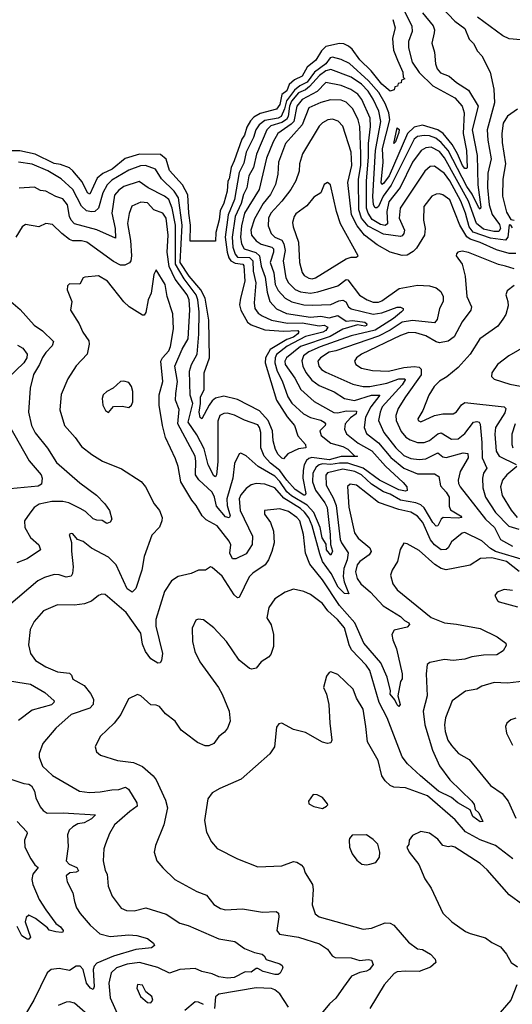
# Model space of a CAD drawing. Extents: x 1246230 to 1426786, y 660032 to 763141.
# Tile 528 of 566: x 1339761 to 1342664, y 751350 to 757144. Entities that reach past the tile are written whole.
import ezdxf

# ---------------------------------------------------------------- set-up
doc = ezdxf.new("R2010")
doc.units = 0

msp = doc.modelspace()

# ---------------------------------------------------------------- linework, layer by layer
at = {"layer": '0CON10XD'}
for points in [[(1342027.6, 757197.6), (1342072.4, 757105), (1342073.2, 757075), (1342052.9, 757015), (1342051.5, 756978.5), (1342074.6, 756894.6), (1342115, 756832.9), (1342195, 756755.3), (1342325, 756684.7), (1342368, 756635), (1342379.9, 756595), (1342373.5, 756475), (1342393.7, 756375), (1342397, 756275), (1342395, 756267.5), (1342385, 756268.7), (1342370.4, 756285), (1342340.3, 756355), (1342309, 756409), (1342256.2, 756475), (1342224.7, 756495), (1342135, 756522.6), (1342085, 756511.1), (1342046.2, 756475), (1341938.1, 756225), (1341905, 756180.3), (1341895, 756174.3), (1341891, 756185), (1341902.8, 756305), (1341899.4, 756385), (1341942.1, 756555), (1341935.6, 756595), (1341915, 756650.8), (1341877.2, 756715), (1341817, 756785), (1341705, 756885.6), (1341655, 756910.4), (1341605, 756924), (1341591.1, 756918.9), (1341565.3, 756884.7), (1341497.7, 756835), (1341454.7, 756775.3), (1341411.8, 756755), (1341381.2, 756728.8), (1341333.1, 756666.9), (1341321.5, 756618.5), (1341302.8, 756575), (1341285, 756564.6), (1341205, 756550.2), (1341173.2, 756525), (1341153.3, 756495), (1341139.9, 756450.1), (1341096, 756365), (1341081.2, 756298.8), (1341054.9, 756245), (1341027.2, 756085), (1340990.7, 755995), (1340972.9, 755865), (1340984.4, 755775), (1340993, 755743), (1341004.9, 755724.9), (1341031.5, 755711.5), (1341075.5, 755705.5), (1341082.7, 755695), (1341088.9, 755605), (1341061.5, 755505), (1341056.8, 755465), (1341065.2, 755435), (1341103.2, 755363.2), (1341125, 755348.3), (1341205, 755318.8), (1341315, 755310.4), (1341400, 755315), (1341406.8, 755305), (1341400.7, 755295), (1341375.1, 755274.9), (1341335, 755262.1), (1341236.8, 755203.2), (1341209.7, 755155), (1341207.6, 755125), (1341274.1, 754905), (1341337, 754807), (1341380.3, 754755), (1341400, 754695), (1341446.2, 754645), (1341447.8, 754625), (1341405, 754617.9), (1341341.4, 754588.6), (1341315, 754560), (1341305, 754564.4), (1341285, 754584.5), (1341269.3, 754615), (1341255, 754666.2), (1341250.2, 754725), (1341225.8, 754785), (1341175, 754841.5), (1341045, 754909.2), (1340965, 754928.7), (1340915, 754916.5), (1340895, 754900.4), (1340878.3, 754875), (1340835, 754796), (1340825, 754803.3), (1340819.2, 754835), (1340827.7, 754885), (1340826.1, 754925), (1340848.4, 754965), (1340847.5, 755065), (1340880, 755155), (1340875.7, 755375), (1340855.2, 755505), (1340828.7, 755555), (1340759.4, 755635), (1340706.9, 755715), (1340718.8, 755935), (1340697.6, 756095), (1340672.2, 756135), (1340596.6, 756206.6), (1340562.5, 756265), (1340502, 756285), (1340473.9, 756283.9), (1340405, 756257.4), (1340305, 756198.6), (1340277, 756173), (1340251.8, 756125), (1340225.8, 756034.2), (1340205, 756016), (1340185, 756012.5), (1340155, 756019.3), (1340126.2, 756046.2), (1340075, 756143.9), (1340005, 756208), (1339927.4, 756255), (1339835, 756294.4), (1339755, 756305.7)], [(1342134.7, 757185), (1342197.8, 757107.8), (1342205.3, 757085), (1342203.3, 757066.7), (1342189.6, 757005), (1342205, 756952.5), (1342210.4, 756885), (1342221.2, 756855), (1342241.7, 756831.7), (1342291.8, 756811.8), (1342334.5, 756775), (1342405, 756729.2), (1342462.1, 756635), (1342427, 756495), (1342457.2, 756345), (1342461.6, 756171.6), (1342478.5, 756041.5), (1342475, 756029.4), (1342465, 756041.5), (1342427.1, 756117.1), (1342395, 756161.6), (1342285.6, 756375), (1342245, 756422), (1342212.7, 756447.3), (1342175, 756460.8), (1342145, 756462.9), (1342105, 756457), (1342085, 756441.2), (1341950.5, 756169.5), (1341903.7, 756106.3), (1341875, 756044), (1341865, 756036.5), (1341855, 756037.6), (1341845.1, 756055.1), (1341842.9, 756102.9), (1341858.5, 756375), (1341889.7, 756545), (1341876.8, 756605), (1341845, 756676.9), (1341815, 756722.4), (1341775, 756763.8), (1341715, 756805.5), (1341595, 756850), (1341565, 756843.5), (1341526.9, 756815), (1341469.7, 756750.3), (1341445, 756731.6), (1341405, 756714.3), (1341362.8, 756665), (1341350.9, 756635), (1341344.1, 756575), (1341334.1, 756555.9), (1341305, 756538.1), (1341241.5, 756518.5), (1341216.7, 756495), (1341156.7, 756353.4), (1341139.4, 756275), (1341110.9, 756225), (1341099.1, 756155), (1341081, 756115), (1341067.3, 756062.7), (1341030.5, 755985), (1341012.6, 755865), (1341018.1, 755805), (1341030.2, 755765), (1341045, 755746.5), (1341115, 755745.3), (1341135, 755725.4), (1341137, 755665), (1341153.6, 755595), (1341142.9, 755477.1), (1341146.9, 755445), (1341166.9, 755416.9), (1341190.3, 755400.3), (1341245.9, 755375.9), (1341339, 755359), (1341425, 755359.1), (1341525, 755342.6), (1341555.8, 755345.8), (1341577.5, 755335), (1341565.6, 755315), (1341546.9, 755305), (1341445, 755279.2), (1341337, 755223), (1341275, 755173), (1341266, 755155), (1341264.6, 755125), (1341278.2, 755075), (1341308.6, 755018.6), (1341340.8, 754925), (1341365, 754887.2), (1341433.8, 754823.8), (1341475, 754802.7), (1341535, 754788), (1341556.2, 754775), (1341563.8, 754765), (1341562.1, 754755), (1341529.1, 754725), (1341536.8, 754696.8), (1341595, 754652.1), (1341665, 754632.5), (1341695, 754617), (1341735, 754576.9), (1341752.5, 754575), (1341747.5, 754572.5), (1341655, 754573.3), (1341585, 754553.1), (1341482.9, 754567), (1341465, 754562.2), (1341450.8, 754549.2), (1341436.7, 754525), (1341431.1, 754491.1), (1341430.5, 754445), (1341446.7, 754355), (1341443.7, 754346.3), (1341435, 754345.3), (1341385, 754380), (1341335, 754433.2), (1341295, 754491.3), (1341239.4, 754535), (1341202.2, 754575), (1341182.4, 754625), (1341182.1, 754715), (1341175, 754744.4), (1341165, 754758.9), (1341085, 754786.3), (1341026.7, 754816.7), (1340985, 754827.5), (1340965, 754826.3), (1340940, 754815), (1340929, 754781), (1340928.4, 754541.6), (1340920.7, 754465), (1340915, 754453.6), (1340905, 754460), (1340871.3, 754525), (1340847.7, 754617.7), (1340805, 754700), (1340754.3, 754775), (1340782.2, 754885), (1340766.5, 754935), (1340761.9, 755075), (1340773.3, 755115), (1340806.7, 755175), (1340817.4, 755292.6), (1340818.1, 755425), (1340810.5, 755495), (1340801.2, 755525), (1340729.6, 755619.7), (1340680.2, 755705), (1340679.1, 755935), (1340660.3, 756035), (1340639.5, 756085), (1340615, 756104.8), (1340518.2, 756155), (1340465, 756191.2), (1340375, 756161.6), (1340345, 756140.9), (1340319.6, 756110.4), (1340304.8, 756005.2), (1340324.8, 755915), (1340325, 755858.8), (1340215, 755908.2), (1340085, 755942.8), (1340065, 755964), (1340055.6, 755985), (1340043.5, 756055), (1340015, 756090.5), (1339974, 756104), (1339915, 756135.3), (1339885, 756138.5), (1339848, 756158), (1339757.6, 756152.4)], [(1342246.8, 757216.8), (1342325, 757136), (1342385, 757092.5), (1342408.8, 757028.8), (1342435, 757004), (1342459, 756959), (1342485, 756931.5), (1342533.5, 756835), (1342555.5, 756735), (1342559.2, 756655), (1342515.2, 756495), (1342518.7, 756435), (1342539.6, 756325), (1342519, 756241), (1342517, 756157), (1342527.4, 756055), (1342545, 755998.4), (1342588.7, 755938.7), (1342593.9, 755915), (1342585, 755898), (1342555, 755897.2), (1342495, 755911.7), (1342453.7, 755943.7), (1342405.9, 756075), (1342265, 756331.2), (1342235, 756367.9), (1342185, 756393.6), (1342155, 756390), (1342127.6, 756375), (1342074.8, 756305), (1342003.4, 756156.6), (1341937, 756073), (1341925.1, 756015), (1341928.1, 755941.9), (1341915, 755933.2), (1341887.7, 755937.7), (1341837.9, 755968), (1341813.9, 756005), (1341804, 756035), (1341804, 756195), (1341816.4, 756335), (1341815.8, 756415), (1341829.1, 756515), (1341826.6, 756565), (1341776.4, 756675), (1341752.8, 756705), (1341712.9, 756732.8), (1341655, 756757), (1341565, 756773.4), (1341515, 756722.1), (1341425, 756674.5), (1341394.9, 756635.1), (1341375.8, 756544.2), (1341361.6, 756528.4), (1341281.9, 756475), (1341254.4, 756425.6), (1341215, 756328.5), (1341172.5, 756145), (1341086, 756005), (1341068.3, 755931.7), (1341061.9, 755865), (1341067.7, 755825), (1341084.7, 755795), (1341153.1, 755773.1), (1341174.3, 755755), (1341184.1, 755694.1), (1341207.9, 755627.9), (1341219.6, 755539.6), (1341235.5, 755485.5), (1341275, 755442.6), (1341332.5, 755415), (1341475, 755393.5), (1341535, 755399.3), (1341585, 755389.3), (1341635, 755402.2), (1341685, 755369.7), (1341723, 755373), (1341795, 755364.2), (1341807.3, 755355), (1341803.8, 755345), (1341795, 755341.2), (1341751.2, 755348.8), (1341665, 755322.6), (1341590.7, 755279.3), (1341415, 755221), (1341333.3, 755155), (1341323.3, 755135), (1341324.8, 755115), (1341382.8, 755035), (1341417, 754967), (1341497.1, 754897.1), (1341612, 754832), (1341635, 754831.2), (1341685, 754842.4), (1341745, 754840), (1341743.2, 754825), (1341709.6, 754800.4), (1341678.8, 754765), (1341676, 754735), (1341687.7, 754707.7), (1341755, 754652), (1341836.2, 754606.2), (1341916.4, 754516.4), (1342020.8, 754420.8), (1342041.5, 754395), (1342045, 754373.3), (1342035, 754368.5), (1341995, 754377.5), (1341881.4, 754435), (1341785.7, 754505.7), (1341695, 754534.6), (1341645, 754534.6), (1341595, 754525.7), (1341545, 754529.4), (1341525.5, 754524.5), (1341508.4, 754511.6), (1341487.9, 754475), (1341487.4, 754425), (1341504.2, 754375), (1341560, 754300), (1341572.4, 754272.4), (1341591.4, 754115), (1341592.2, 754055), (1341603.8, 754016.2), (1341595, 753992), (1341568.5, 754025), (1341567, 754057), (1341544.1, 754095), (1341530.8, 754155), (1341494.3, 754244.3), (1341455, 754286.9), (1341362, 754342), (1341335.4, 754365), (1341295, 754425.5), (1341265, 754457.3), (1341167.2, 754515), (1341095, 754578), (1341065, 754594), (1341055, 754588.8), (1341027, 754533), (1341016.7, 754445), (1340982.5, 754325), (1340982.9, 754285), (1341001.6, 754225), (1340995, 754213.4), (1340975, 754219.3), (1340921, 754281), (1340909.4, 754335), (1340895, 754362.9), (1340817, 754437), (1340796.3, 754465), (1340799.5, 754545), (1340794.5, 754575), (1340693, 754765), (1340700.7, 754850.7), (1340679.2, 754905), (1340681.1, 754945)], [(1341959.5, 757145), (1341973.8, 757095), (1341958.9, 757035), (1341959.4, 757005), (1341964, 756964), (1341987.1, 756905), (1342018, 756835), (1342020, 756805), (1342030, 756795), (1342011.7, 756788.3), (1342008.3, 756771.7), (1341991.7, 756768.3), (1341988.3, 756751.7), (1341971.7, 756748.3), (1341968.3, 756731.7), (1341945, 756723.3), (1341895, 756764.5), (1341832.1, 756842.1), (1341765, 756908), (1341720.9, 756970.9), (1341698.9, 756988.9), (1341671.4, 757001.4), (1341645, 757004.4), (1341564.3, 756985.7), (1341539.4, 756960.6), (1341505.8, 756905), (1341455.9, 756864.1), (1341425, 756812.5), (1341380, 756790), (1341348.2, 756761.8), (1341335, 756724.5), (1341306.7, 756703.3), (1341295, 756644.3), (1341275, 756617.5), (1341177.6, 756592.4), (1341140.6, 756569.4), (1341120.9, 756549.1), (1341099.5, 756510.5), (1341086.9, 756465), (1341069.4, 756440.6), (1341025.9, 756314.1), (1341006.7, 756273.3), (1340995, 756206.7), (1340987.3, 756192.7), (1340982.9, 756135), (1340964.2, 756065), (1340941.9, 756018.1), (1340936.6, 755966.6), (1340917.5, 755892.5), (1340915, 755840), (1340765, 755840), (1340768.8, 755935), (1340757.1, 756005), (1340752.5, 756112.5), (1340721.1, 756171.1), (1340645, 756256.2), (1340623.9, 756323.9), (1340590.3, 756350.3), (1340467.5, 756352.5), (1340382.1, 756327.9), (1340305.6, 756265), (1340251.5, 756238.5), (1340218.7, 756211.3), (1340175, 756118), (1340160.6, 756125), (1340128.8, 756188.8), (1340074.2, 756254.2), (1340055, 756271.9), (1340002.7, 756292.7), (1339965, 756297.5), (1339852.6, 756352.6), (1339762.7, 756372.7), (1339615, 756371.4)], [(1342715, 757024.4), (1342645, 757030.5), (1342608.3, 757048.3), (1342459.6, 757159.6)], [(1342665, 755920), (1342655, 755934.3), (1342645, 755936.7), (1342638, 755865), (1342623.3, 755846.7), (1342535, 755858.9), (1342433.2, 755893.2), (1342409.2, 755925), (1342387.7, 756005), (1342361, 756075), (1342295.8, 756195.8), (1342265, 756238.1), (1342205, 756282.3), (1342179.3, 756280.7), (1342148.3, 756251.7), (1342002.7, 756035), (1341997.6, 755975), (1342029.6, 755905), (1342025.6, 755885), (1342015, 755872.4), (1342005, 755868.9), (1341905, 755880.9), (1341815, 755928.2), (1341776.2, 755975), (1341760.1, 756025), (1341757.9, 756205), (1341770.5, 756285), (1341771.7, 756355), (1341764.8, 756515), (1341756, 756555), (1341725, 756618.5), (1341685, 756657.6), (1341655, 756670.5), (1341591.7, 756671.7), (1341535, 756657.4), (1341464.9, 756625.1), (1341425.1, 756524.9), (1341326.7, 756415), (1341286.3, 756305), (1341281.8, 756235), (1341267.9, 756175), (1341238.4, 756115), (1341195, 756061.9), (1341145, 755972.9), (1341123.9, 755905), (1341126.3, 755875), (1341155, 755842), (1341183.5, 755823.5), (1341246.1, 755806.1), (1341257.7, 755795), (1341257.1, 755775), (1341237.1, 755715), (1341258.7, 755655), (1341266.2, 755585), (1341285, 755550.3), (1341325.9, 755505), (1341364.3, 755484.3), (1341435, 755465.2), (1341485.5, 755464.5), (1341595, 755468), (1341641.3, 755488.7), (1341665, 755492.9), (1341683.8, 755483.8), (1341698.4, 755455), (1341715, 755441.7), (1341845, 755410.9), (1341895, 755418.5), (1341985, 755452.4), (1342005, 755452.7), (1342020.8, 755445), (1342020.6, 755435), (1342011.5, 755425), (1341964.8, 755385), (1341855, 755316.8), (1341715, 755282.8), (1341531, 755219), (1341465, 755188.7), (1341434.4, 755165), (1341424.1, 755135.9), (1341429.8, 755105), (1341447.7, 755067.7), (1341482.7, 755022.7), (1341525, 754991.1), (1341615, 754953.5), (1341675, 754914.7), (1341733.7, 754903.7), (1341835, 754934.1), (1341883.3, 754935), (1341831.2, 754865), (1341799.5, 754805), (1341791.9, 754745), (1341805, 754708.7), (1341875, 754654.5), (1341947.6, 754567.6), (1342024.9, 754504.9), (1342105, 754471), (1342205, 754472.3), (1342230.8, 754455), (1342240.8, 754400.8), (1342275, 754363.2), (1342291.6, 754335), (1342290.9, 754280.9), (1342298.8, 754258.8), (1342359.2, 754225), (1342365.7, 754214.3), (1342345, 754209.6), (1342256.1, 754213.9), (1342244.6, 754205), (1342225, 754165.6), (1342215, 754162.5), (1342195, 754184.7), (1342145, 754271.7), (1342125, 754289.7), (1342095, 754301.1), (1342005, 754317), (1341945, 754351.9), (1341905, 754365.7), (1341835, 754409.7), (1341774.4, 754465), (1341735.3, 754485), (1341665, 754498.9), (1341575, 754477.9), (1341566, 754464), (1341567.4, 754405), (1341609.3, 754329.3), (1341626.5, 754285), (1341649, 754085), (1341656.5, 754065), (1341697.3, 754007.3), (1341690.6, 753965), (1341672.1, 753915), (1341667.6, 753867.6), (1341672.3, 753835), (1341700.8, 753765), (1341675, 753766.7), (1341637.5, 753805), (1341595.7, 753885), (1341546.3, 753956.3), (1341528.9, 754001.1), (1341485, 754165.3), (1341465, 754211.7), (1341440.1, 754245), (1341415, 754267.5), (1341318.6, 754328.6), (1341265, 754388.1), (1341205, 754411.4), (1341154.7, 754415.3), (1341125, 754406.2), (1341096.4, 754385), (1341065, 754348.8), (1341055.2, 754325), (1341060.2, 754255), (1341133.4, 754105), (1341132, 754055), (1341095, 754001.5), (1341035, 753971.5), (1341015, 753971.9), (1340999.6, 754005), (1341004.5, 754054.5), (1340995.5, 754075), (1340925, 754164.7), (1340860.3, 754200.3), (1340835.6, 754225), (1340801.8, 754285), (1340775, 754315.5), (1340745.3, 754365), (1340710.2, 754425), (1340694.6, 754514.6), (1340679.3, 754559.3), (1340620.9, 754685), (1340601.9, 754755), (1340584.2, 754875), (1340584.2, 754935.8), (1340604.1, 755015), (1340593.4, 755135), (1340602.4, 755155), (1340640, 755195), (1340650.1, 755219.9), (1340667.5, 755325), (1340663.8, 755413.8), (1340630.5, 755515), (1340617.8, 755585), (1340565, 755672.5), (1340552.5, 755645), (1340536, 755534), (1340519.1, 755495), (1340505, 755420), (1340495.8, 755404.2), (1340485, 755406), (1340406.4, 755455), (1340375, 755484.5), (1340278.6, 755605), (1340225, 755635.7), (1340145, 755629.2), (1340135.9, 755624.1), (1340115, 755586.7), (1340055, 755590), (1340042.7, 755577.3), (1340041.4, 755555), (1340068.8, 755485), (1340061.2, 755435), (1340111.4, 755355), (1340133.3, 755305), (1340168.1, 755255), (1340171.1, 755235), (1340160, 755175), (1340094, 755106), (1340045, 755031.4), (1340005, 754938.8), (1339998.9, 754848.9), (1340026, 754755), (1340088.6, 754685), (1340125, 754631.4), (1340187.1, 754585), (1340250, 754545), (1340360.9, 754500.9), (1340476.3, 754426.4), (1340502.9, 754395), (1340553.5, 754295), (1340585.7, 754255.7), (1340600, 754215), (1340599.6, 754195), (1340585, 754158), (1340539.8, 754110.2), (1340494.6, 753985), (1340480.5, 753905), (1340445, 753796.7), (1340425, 753775.8), (1340395, 753795.6), (1340330.6, 753935), (1340285, 753981.5), (1340185, 754034.4), (1340135, 754074.2), (1340102.5, 754085), (1340075, 754117.5), (1340065, 754120), (1340052.5, 754115), (1340067.7, 754067.7), (1340066.9, 754016.9), (1340076.2, 753925), (1340073.3, 753885), (1340065, 753870), (1340036, 753864), (1339995, 753877.2), (1339965, 753879.4), (1339908.5, 753861.5), (1339868.8, 753841.2), (1339696.5, 753695)], [(1342695, 756616.9), (1342635, 756576.2), (1342609.2, 756535), (1342601.8, 756475), (1342605, 756422), (1342624, 756295), (1342608, 756205), (1342605.3, 756105), (1342630.5, 756010.5), (1342655, 755968.6), (1342675, 755964.1)], [(1342685, 755768.4), (1342645, 755768.1), (1342569.9, 755789.9), (1342475, 755832.5), (1342415, 755851.4), (1342395.4, 755865.4), (1342354.1, 755935), (1342295, 756084.5), (1342255, 756113.5), (1342235, 756120), (1342215, 756117.7), (1342190.5, 756105), (1342143.5, 756045), (1342140.9, 755965), (1342150.8, 755915), (1342145.5, 755875.5), (1342099.7, 755800.3), (1342080.5, 755779.5), (1342045, 755757.3), (1342015, 755756.2), (1341945, 755776.5), (1341868.2, 755818.2), (1341793.6, 755875), (1341750.3, 755930.3), (1341716.7, 755995), (1341695.2, 756185), (1341719, 756285), (1341714.8, 756365), (1341665, 756517.5), (1341636.9, 756546.9), (1341605, 756558.9), (1341576.2, 756555), (1341545, 756537.5), (1341525, 756517.1), (1341427.7, 756355), (1341410.7, 756295), (1341407.3, 756252.7), (1341388.2, 756195), (1341359.1, 756145), (1341305.3, 756075), (1341242, 756005), (1341227.8, 755975), (1341225, 755930), (1341242.8, 755885), (1341264.6, 755865), (1341305, 755847), (1341318.6, 755825), (1341324.8, 755785), (1341314.7, 755725), (1341329.8, 755625), (1341344.7, 755595), (1341385, 755556.2), (1341415, 755543.1), (1341475, 755534.5), (1341518.5, 755541.5), (1341635, 755578.3), (1341685, 755615.3), (1341695, 755612.2), (1341763.7, 755523.7), (1341808.5, 755495), (1341845, 755481.6), (1341875, 755481.6), (1341895, 755488.7), (1341997.6, 755562.4), (1342105, 755582.1), (1342175, 755577.1), (1342215, 755566.4), (1342241.8, 755545), (1342256.9, 755515), (1342256.4, 755485), (1342234.6, 755445), (1342220.4, 755379.6), (1342205, 755360), (1342075, 755372.9), (1342015.4, 755364.6), (1341945, 755317.4), (1341875, 755280.7), (1341623.8, 755196.2), (1341585, 755188.1), (1341533.3, 755155), (1341517.5, 755135), (1341523.5, 755105), (1341540, 755085), (1341565, 755068.9), (1341725, 754999.2), (1341785, 754986.2), (1341825, 754985.2), (1341925, 755005.1), (1341995, 755030.5), (1342030.9, 755030.9), (1342033.3, 755025), (1342014.1, 754995), (1341896.9, 754865), (1341884.4, 754835), (1341876.2, 754785), (1341906.2, 754715), (1341977, 754625), (1342025, 754580), (1342065, 754562.3), (1342115, 754555.7), (1342155, 754559.7), (1342225, 754594.1), (1342255, 754572.1), (1342275, 754567.4), (1342375, 754594.2), (1342400.9, 754590.9), (1342404.7, 754565), (1342357.5, 754485), (1342345.4, 754435), (1342346.9, 754415), (1342357.5, 754395), (1342505.2, 754205), (1342558, 754155), (1342594.5, 754084.5), (1342665, 754045.2)], [(1341965, 756414.4), (1341985, 756507.5), (1341996.7, 756496.7), (1341995, 756480), (1341976.2, 756425), (1341965, 756414.4)], [(1341485, 755619.1), (1341505, 755624.7), (1341685, 755736.7), (1341715, 755745.7), (1341743.8, 755746.2), (1341756.1, 755753.9), (1341652, 755942), (1341627.2, 756015), (1341592.5, 756172.5), (1341575, 756186.7), (1341555, 756173.8), (1341535, 756124.2), (1341495, 756098.6), (1341452.4, 756047.6), (1341389.3, 756000.7), (1341378.5, 755985), (1341368.9, 755951.1), (1341372.5, 755925), (1341403.8, 755833.8), (1341409.7, 755715), (1341425, 755655.8), (1341438, 755638), (1341465, 755623.2), (1341485, 755619.1)], [(1340681.1, 754945), (1340691.7, 755015), (1340674.8, 755105.2), (1340718.6, 755205), (1340753.7, 755265), (1340763.8, 755436.1), (1340759, 755495), (1340748.7, 755525), (1340677.7, 755617.7), (1340642.2, 755692.2), (1340631, 755775), (1340635.9, 755875), (1340624.5, 755975), (1340605, 756004.8), (1340551.8, 756025), (1340515, 756065.8), (1340475, 756069.2), (1340423.1, 756046.9), (1340406.2, 756003.8), (1340395.8, 755945), (1340414.8, 755845), (1340420.9, 755755), (1340416.6, 755725), (1340407.6, 755712.4), (1340380.8, 755699.1), (1340355, 755698.8), (1340315, 755721.1), (1340156.7, 755835), (1340125, 755843.5), (1340075, 755842.5), (1340055, 755850.6), (1340009.6, 755885), (1339955, 755938.5), (1339915, 755944.4), (1339875, 755924.3), (1339795, 755938.9), (1339775.7, 755925), (1339737.8, 755865)], [(1342675, 755678.3), (1342622.8, 755692.8), (1342582.7, 755702.7), (1342405, 755774.6), (1342368.1, 755781.9), (1342342.5, 755775), (1342334.1, 755765.9), (1342334, 755755), (1342368.6, 755705), (1342385.6, 755635), (1342396.1, 755515), (1342423.8, 755455), (1342418.8, 755435), (1342368.7, 755365), (1342321.7, 755278.3), (1342285, 755251.3), (1342235, 755242.5), (1342215, 755247.8), (1342153.8, 755283.9), (1342095, 755302), (1342055, 755302.3), (1342005, 755286.3), (1341775.7, 755175), (1341745.4, 755154.6), (1341733.1, 755135), (1341742.5, 755115), (1341775, 755093.8), (1341839.7, 755080.3), (1341935, 755074.8), (1342025, 755098.1), (1342085, 755103.4), (1342115, 755098.9), (1342127.6, 755087.6), (1342126.1, 755053.9), (1342033.7, 754925), (1341991.8, 754855), (1341978.2, 754815), (1341978.8, 754785), (1342009.8, 754719.8), (1342036.9, 754686.9), (1342061.3, 754671.3), (1342105, 754655.7), (1342145, 754655.3), (1342175, 754667.5), (1342225, 754706.9), (1342245, 754713.1), (1342305, 754675.3), (1342345, 754677.6), (1342385, 754708.1), (1342435, 754775.4), (1342455, 754779.3), (1342468.6, 754775), (1342474.6, 754764.6), (1342484.8, 754655), (1342485.7, 754565), (1342513.5, 754505), (1342494.4, 754475), (1342487.7, 754445), (1342490.5, 754389.5), (1342506.3, 754335), (1342565, 754244.7), (1342643.3, 754163.3), (1342701.8, 754145)], [(1342675, 755578.9), (1342632.6, 755547.4), (1342625.8, 755525), (1342638.1, 755485), (1342639.2, 755459.2), (1342625, 755410), (1342608.9, 755381.1), (1342578.8, 755341.2), (1342472.2, 755265), (1342414.6, 755175), (1342345, 755098.1), (1342278.5, 755041.5), (1342234.1, 755015.9), (1342202.5, 754985), (1342171.1, 754935), (1342137.1, 754845), (1342107.1, 754795), (1342110, 754785), (1342125, 754777.1), (1342205.3, 754814.7), (1342255, 754823.9), (1342316.2, 754823.8), (1342334.6, 754835.4), (1342365, 754877.8), (1342385, 754891.5), (1342615, 754865.4), (1342625.4, 754855), (1342620.4, 754829.6), (1342564.4, 754745), (1342560.2, 754705), (1342569.2, 754605), (1342586.2, 754575), (1342686, 754526)], [(1339709.2, 755485), (1339765, 755439.2), (1339846.6, 755346.6), (1339895, 755312.2), (1339960.3, 755250.3), (1339953.1, 755225), (1339915, 755186.2), (1339895.6, 755155.6), (1339878.9, 755115), (1339843.1, 755056.9), (1339823.6, 754976.4), (1339813.6, 754835), (1339830.4, 754755), (1339853.6, 754713.6), (1339925, 754622.5), (1339978.3, 754538.3), (1340115, 754418.2), (1340213.5, 754345), (1340264, 754295), (1340290.8, 754255), (1340304, 754205), (1340295, 754186.7), (1340275, 754180), (1340247.2, 754197.2), (1340215, 754198.9), (1340195, 754207.5), (1340149, 754249), (1340118.3, 754268.3), (1340050.2, 754300.2), (1340015, 754308.1), (1339951.8, 754308.2), (1339877.1, 754292.9), (1339846.3, 754273.6), (1339820.8, 754239.2), (1339789.2, 754195), (1339790.8, 754155), (1339825, 754097.3), (1339875, 754054), (1339883.3, 754025), (1339805, 753971.5), (1339745, 753947.5)], [(1339749.2, 755229.1), (1339780.8, 755210.8), (1339806.5, 755176.5), (1339803.8, 755155), (1339786, 755125), (1339692.4, 755035)], [(1342745, 755225.6), (1342642.5, 755165), (1342577.1, 755115), (1342542.5, 755065), (1342540.8, 755045), (1342557.8, 755027.8), (1342648.3, 754998.3), (1342765, 754978.2)], [(1340285, 754832.5), (1340315, 754866.7), (1340365, 754870), (1340405, 754862.5), (1340420, 754875), (1340427.5, 754895), (1340427.5, 754955), (1340421.2, 754985), (1340405, 755008.8), (1340375, 755016.2), (1340355, 755013.8), (1340312.5, 754975), (1340275, 754956.7), (1340254.2, 754935.8), (1340246.7, 754915), (1340251.2, 754875), (1340267.5, 754845), (1340285, 754832.5)], [(1339698.5, 754755), (1339818, 754548), (1339887.9, 754465), (1339894.5, 754445), (1339889.2, 754410.8), (1339871.3, 754398.7), (1339705, 754383.5)], [(1342681.6, 754765), (1342661.6, 754705), (1342661.2, 754645), (1342666, 754625)], [(1342690.9, 754515), (1342632.1, 754465), (1342606.3, 754433.7), (1342594.2, 754395), (1342603.2, 754343.2), (1342657.2, 754257.2), (1342692.1, 754215)], [(1342735, 753963.5), (1342563.8, 754015), (1342535, 754031.8), (1342485, 754077.1), (1342384.7, 754125.3), (1342368.3, 754121.7), (1342305, 754071.8), (1342286, 754035), (1342275, 754025.4), (1342245, 754024.7), (1342205, 754054.3), (1342182.2, 754082.2), (1342136.3, 754185), (1342105, 754222.4), (1342065.6, 754245), (1341995, 754261.2), (1341875, 754302), (1341745, 754403.8), (1341708.8, 754411.2), (1341693.6, 754396.4), (1341701.4, 754275), (1341733.3, 754125), (1341755, 754093.1), (1341823.8, 754035), (1341831.5, 754015), (1341820, 753995), (1341765, 753954.6), (1341749.1, 753935), (1341740, 753895), (1341750, 753855), (1341771.3, 753825), (1341829.2, 753775), (1341903.9, 753693.9), (1342005, 753632.5), (1342028.6, 753608.6), (1342054.4, 753595), (1342057.8, 753585), (1342045, 753569.5), (1341968.3, 753551.7), (1341954.2, 753525.8), (1341959.6, 753495), (1341982.2, 753442.2), (1342015.6, 753295), (1342014.2, 753265.8), (1342005, 753250), (1341988.9, 753165), (1342003.3, 753115), (1341995, 753103.1), (1341985, 753111.9), (1341971.9, 753141.9), (1341945, 753174), (1341946, 753195), (1341926.7, 753275), (1341889.3, 753359.3), (1341790, 753475), (1341735.2, 753595), (1341645, 753697.2), (1341545, 753846.7), (1341470.2, 753940.2), (1341445.9, 754005), (1341434.2, 754115), (1341411.4, 754195), (1341395, 754215.3), (1341345, 754250), (1341295, 754265.4), (1341204.4, 754255.6), (1341204.2, 754235), (1341239.4, 754185), (1341256.9, 754135), (1341261.1, 754065), (1341247.5, 754015), (1341227.8, 753965), (1341206.9, 753935), (1341135, 753886.4), (1341114.3, 753865.7), (1341055, 753744), (1341045, 753742), (1341025, 753758.6), (1340955, 753869.2), (1340895, 753921.2), (1340885, 753923.3), (1340856.4, 753903.6), (1340815, 753904), (1340772.5, 753885), (1340695, 753867.8), (1340655, 753842.5), (1340615, 753778.8), (1340563.8, 753615), (1340564.1, 753574.1), (1340602.5, 753415), (1340597.5, 753372.5), (1340590, 753360), (1340575, 753356.7), (1340535, 753383.1), (1340502.9, 753425), (1340485, 753470), (1340474.4, 753534.4), (1340389.6, 753655), (1340265, 753760.8), (1340245, 753762.5), (1340225.5, 753754.5), (1340185, 753722.2), (1340142.6, 753707.4), (1340085, 753698.2), (1339985, 753701.1), (1339901.2, 753665), (1339846.7, 753603.3), (1339822.7, 753555), (1339813.3, 753465), (1339825.6, 753415), (1339853.8, 753373.8), (1339915.3, 753335.3), (1339985, 753305.4), (1340055, 753298), (1340066.9, 753286.9), (1340075, 753263.8), (1340141.1, 753225), (1340179.1, 753179.1), (1340195.4, 753145), (1340193.8, 753115), (1340175, 753093.3), (1340064.4, 753055), (1339975, 752974), (1339898.6, 752885), (1339875.7, 752825), (1339877.1, 752805), (1339895, 752752), (1339955, 752696), (1340113.3, 752605), (1340173, 752597), (1340235, 752599.2), (1340305, 752612.7), (1340345, 752613.5), (1340385, 752626.8), (1340402.2, 752615), (1340451.5, 752535), (1340453.1, 752515), (1340409.5, 752485), (1340320.5, 752405), (1340290, 752355), (1340266.7, 752295), (1340257.8, 752265), (1340253.3, 752195), (1340265, 752137.5), (1340276.2, 752115), (1340283.1, 752045), (1340305.4, 751985.4), (1340360, 751915), (1340391.3, 751901.3), (1340435, 751898.9), (1340505, 751916.7), (1340625, 751880.9), (1340705, 751827.7), (1340755, 751812.9), (1340935, 751734.7), (1341028.8, 751718.8), (1341085, 751677.7), (1341144.6, 751654.6), (1341190, 751645), (1341202.5, 751635), (1341213, 751613), (1341295, 751588), (1341307.7, 751577.7), (1341311.2, 751565), (1341296.8, 751533.2), (1341285, 751524.7), (1341265, 751524.4), (1341195, 751542.7), (1341165, 751560), (1341155, 751560), (1341125, 751538.1), (1341089.1, 751540.9), (1341025, 751508.4), (1340985, 751504.3), (1340935, 751511.4), (1340895, 751530), (1340835, 751543.1), (1340795, 751561.2), (1340705, 751555.4), (1340643.7, 751533.7), (1340575, 751566), (1340466.6, 751596.6), (1340394.4, 751585.6), (1340332.7, 751565), (1340300.6, 751535), (1340285.8, 751475), (1340295, 751387.5), (1340344.7, 751274.7)], [(1342705, 753897.3), (1342630.3, 753955), (1342543.3, 753976.7), (1342476.2, 753973.8), (1342415, 753933.6), (1342324.2, 753915.8), (1342275, 753905.9), (1342245, 753913.5), (1342207.7, 753937.7), (1342115, 754020), (1342045, 754059.2), (1342025, 754063.8), (1342003.6, 754026.4), (1341987.8, 753955), (1341956.9, 753905), (1341945.7, 753875), (1341960, 753825), (1341985, 753789.4), (1342185, 753626.2), (1342263.8, 753593.8), (1342335, 753587.3), (1342475, 753561.5), (1342575, 753512.2), (1342625.7, 753475), (1342628.3, 753461.7), (1342610.3, 753429.7), (1342573.4, 753406.6), (1342495, 753405.3), (1342425.3, 753394.7), (1342385, 753380), (1342316.2, 753373.8), (1342265, 753377.9), (1342178.1, 753361.9), (1342161.3, 753348.7), (1342155.4, 753294.6), (1342161.9, 753165), (1342138.9, 753075), (1342148.8, 752995), (1342193.8, 752845), (1342235, 752753.3), (1342295, 752670.5), (1342424.7, 752544.7), (1342439.1, 752525), (1342445.5, 752495.5), (1342467.4, 752477.4), (1342490.6, 752425), (1342475, 752423.8), (1342430.6, 752455), (1342414.7, 752494.7), (1342342.6, 752535), (1342305, 752566.3), (1342229.1, 752605), (1342123.3, 752693.3), (1342046.2, 752765), (1342015.2, 752805.2), (1341925.7, 753035), (1341878.6, 753125), (1341824.7, 753315), (1341803.3, 753345), (1341715.7, 753435), (1341701.9, 753465), (1341675, 753565.4), (1341634.3, 753614.3), (1341577.6, 753665), (1341545, 753709.2), (1341475, 753762.2), (1341435, 753779.2), (1341375, 753793.3), (1341325, 753774.2), (1341263.9, 753736.1), (1341229.2, 753685), (1341218.1, 753625), (1341243.1, 753583.1), (1341256.7, 753525), (1341257.1, 753495), (1341256, 753455), (1341241.7, 753408.3), (1341228.3, 753391.7), (1341184.1, 753365.9), (1341155, 753328.8), (1341128.3, 753321.7), (1341115, 753326.2), (1341055, 753374.2), (1340980.8, 753485), (1340905, 753565.6), (1340845, 753611.5), (1340812.9, 753617.1), (1340798.8, 753611.2), (1340777.7, 753562.3), (1340779.4, 753485), (1340792.5, 753425), (1340821.9, 753365), (1340932.9, 753215), (1340954.3, 753175), (1340995.6, 753075), (1341000.8, 753015), (1340985.8, 752975), (1340967.8, 752952.2), (1340934.6, 752925.4), (1340905.5, 752884.5), (1340875, 752871.2), (1340855, 752870), (1340809.7, 752889.7), (1340736.2, 752945), (1340713.3, 752963.3), (1340678.1, 753015), (1340620, 753060), (1340585, 753101.4), (1340565, 753110.6), (1340535, 753112.5), (1340475, 753166), (1340455, 753173.8), (1340402.7, 753147.3), (1340358, 753055), (1340318.8, 753005), (1340235.7, 752925), (1340205.8, 752865), (1340214.2, 752835), (1340236.7, 752815), (1340337.5, 752785), (1340432.8, 752772.8), (1340485, 752749.4), (1340547.5, 752695), (1340565, 752671.2), (1340621.1, 752551.1), (1340632.5, 752505), (1340611.1, 752405), (1340560.8, 752285), (1340554.2, 752245), (1340568.8, 752195), (1340605, 752153.8)], [(1342665, 753785.6), (1342615, 753790.8), (1342575, 753776), (1342561.2, 753755), (1342575.9, 753725.9), (1342587.3, 753717.3), (1342695, 753689.2)], [(1342666.3, 752206.4), (1342565, 752284.7), (1342475, 752317.3), (1342388.9, 752365), (1342326.4, 752435), (1342165, 752575.7), (1342035, 752624.6), (1341965, 752628.5), (1341945, 752636.7), (1341915.3, 752665.3), (1341895.4, 752695), (1341873.7, 752783.7), (1341810.8, 752895), (1341801.5, 752985), (1341785, 753086.2), (1341745, 753152), (1341727.1, 753205), (1341635, 753290), (1341595, 753306.2), (1341585, 753303.3), (1341568.3, 753281.7), (1341550.8, 753215), (1341570, 753175), (1341582, 753115), (1341588, 753005), (1341601.2, 752905), (1341595, 752887.5), (1341575, 752884), (1341545, 752892.9), (1341445, 752949.5), (1341375, 752966.7), (1341305, 753004.2), (1341288.8, 753001.2), (1341275, 752980), (1341261.9, 752865), (1341235.4, 752824.6), (1341065.4, 752674.6), (1340940.7, 752620.7), (1340895, 752593.8), (1340870.9, 752559.1), (1340850.9, 752430.9), (1340862.1, 752362.1), (1340892.5, 752305), (1340925, 752266.7), (1341045, 752205.8), (1341165, 752158.6), (1341305, 752164.3), (1341375, 752189.4), (1341395, 752186), (1341419.7, 752169.7), (1341434.4, 752154.4), (1341443.7, 752123.7), (1341487.1, 752055), (1341490.6, 752025), (1341484.4, 751935), (1341502.2, 751882.2), (1341525, 751864.4), (1341785, 751791.5), (1341835, 751798.1), (1341915, 751829.4), (1341945, 751827.5), (1341965.7, 751815), (1342051.9, 751715), (1342105, 751676.9), (1342135, 751672.5), (1342181.2, 751645), (1342210, 751615), (1342213.8, 751595), (1342181.3, 751568.7), (1342115, 751543.3), (1342035, 751544.5), (1341985, 751540.5), (1341968.3, 751531.7), (1341908.1, 751465), (1341825, 751325.8)], [(1339665, 753259.6), (1339825, 753234.6), (1339910, 753185), (1339964.4, 753135), (1339963.1, 753125), (1339948.2, 753111.8), (1339835, 753080.9), (1339755, 753020)], [(1342735, 753252.3), (1342635, 753240), (1342556.4, 753243.6), (1342485, 753221.5), (1342455, 753203.6), (1342388, 753192), (1342309.2, 753135), (1342270, 753035), (1342263.9, 752995), (1342268, 752955), (1342284.7, 752905), (1342305, 752873.3), (1342346.9, 752825), (1342410.4, 752790.4), (1342535, 752637.8), (1342605, 752589.4), (1342639.1, 752545), (1342684.4, 752445)], [(1342685, 753034.2), (1342655, 753023.8), (1342631.2, 753005), (1342624, 752985), (1342630, 752945), (1342664, 752875)], [(1339715, 752672.2), (1339785, 752648.6), (1339815, 752645.3), (1339830.4, 752635), (1339848, 752605), (1339857.5, 752565), (1339881.9, 752511.9), (1339899.6, 752489.6), (1339924, 752475), (1340017.1, 752477.1), (1340208.8, 752465), (1340185, 752441.1), (1340142.3, 752417.7), (1340105, 752411.2), (1340074.4, 752395), (1340052.9, 752375), (1340042.4, 752347.6), (1340047.9, 752277.9), (1340036.2, 752195), (1340052.6, 752175), (1340097.2, 752155), (1340108.1, 752135), (1340095, 752127.5), (1340056.6, 752123.4), (1340034.4, 752105), (1340041.4, 752071.4), (1340075, 752006.7), (1340084, 751954)], [(1341545, 752502.5), (1341570, 752515), (1341577, 752523), (1341575, 752530), (1341545, 752567.5), (1341515, 752582.5), (1341490, 752585), (1341462.5, 752545), (1341465, 752530), (1341493.6, 752513.6), (1341545, 752502.5)], [(1339746.1, 752426.1), (1339804.5, 752365), (1339806.5, 752355), (1339789.1, 752315), (1339791.2, 752275), (1339827.8, 752205), (1339851.3, 752171.3), (1339870.6, 752155), (1339838, 752115), (1339833.9, 752085), (1339839.6, 752055), (1339877, 751967), (1339915.6, 751905), (1339975, 751824.4), (1340002.5, 751805), (1340017.5, 751785), (1340015.6, 751774.4), (1340007.9, 751772.1), (1339974.6, 751775.4), (1339935.5, 751785.5), (1339925, 751800), (1339855, 751854.2), (1339815, 751874), (1339798.8, 751861.2), (1339794.4, 751835), (1339824.4, 751745), (1339815.9, 751734.1), (1339805, 751732.9), (1339775, 751751.8), (1339746.8, 751806.8)], [(1342725, 751935.7), (1342645, 751993.8), (1342515, 752141.4), (1342475, 752177.5), (1342325, 752274.5), (1342305, 752280), (1342285, 752276.2), (1342255, 752283.5), (1342225, 752321.2), (1342175, 752356), (1342125, 752366), (1342075, 752344), (1342055.8, 752315), (1342055, 752290), (1342043.3, 752275), (1342056.2, 752245), (1342112.7, 752172.7), (1342148.8, 752088.8), (1342185, 752033.3), (1342255, 751886.2), (1342308, 751835), (1342388.9, 751778.9), (1342415, 751765.6), (1342505, 751740), (1342543, 751713), (1342595, 751687.5), (1342628.8, 751645), (1342656.1, 751596.1), (1342695, 751570)], [(1341805, 752170), (1341825, 752174.2), (1341860, 752185), (1341881.2, 752215), (1341884, 752245), (1341871.2, 752291.2), (1341845, 752318.8), (1341805, 752346.2), (1341720, 752345), (1341703.9, 752326.1), (1341702.5, 752315), (1341703.8, 752275), (1341721.2, 752235), (1341748.3, 752198.3), (1341777.5, 752175), (1341805, 752170)], [(1340605, 752153.8), (1340676.2, 752085), (1340805, 752014.4), (1340861.7, 751991.7), (1340905, 751937.5), (1340945, 751912.9), (1340975, 751905.6), (1341075, 751911.5), (1341192.6, 751892.6), (1341272.5, 751895), (1341285.6, 751885.6), (1341288.6, 751865), (1341275.6, 751785), (1341293.1, 751763.1), (1341405, 751744.6), (1341528.8, 751705), (1341575, 751674.3), (1341601.9, 751635), (1341620, 751625), (1341715, 751623.9), (1341765, 751606.8), (1341815, 751612.8), (1341835, 751609.1), (1341844.3, 751585), (1341821.6, 751555), (1341805, 751544.2), (1341765, 751536.7), (1341716.9, 751515), (1341669.4, 751450.6), (1341625, 751385.6), (1341587.3, 751352.7), (1341539.1, 751295)], [(1340084, 751954), (1340096.9, 751916.9), (1340116.9, 751885), (1340177.3, 751815), (1340234, 751764), (1340295, 751749.2), (1340405, 751758.7), (1340452.5, 751755), (1340515, 751737.5), (1340549.8, 751709.8), (1340555.6, 751695), (1340538.3, 751681.7), (1340445, 751671.9), (1340315, 751633.5), (1340215, 751591.8), (1340200.2, 751575), (1340194.8, 751555), (1340200, 751455), (1340195, 751436), (1340178.6, 751445), (1340154.2, 751474.2), (1340135.8, 751555), (1340117.1, 751575), (1340095, 751574.5), (1340055, 751549.5), (1339995, 751561.2), (1339946, 751554), (1339924.1, 751535.9), (1339844.6, 751375), (1339795, 751291.9)], [(1340535, 751357.5), (1340545.7, 751375), (1340540, 751395), (1340504, 751424), (1340485, 751463.3), (1340455, 751466.2), (1340451.2, 751445), (1340473.8, 751395), (1340515, 751360), (1340535, 751357.5)], [(1341345, 751333.8), (1341295, 751411.3), (1341265, 751434.7), (1341245, 751442), (1341155, 751447.1), (1340935, 751409.3), (1340916, 751394), (1340908.9, 751325)], [(1342690, 751465), (1342655.7, 751375), (1342567.7, 751272.3)], [(1340191.7, 751261.7), (1340085, 751356.2), (1340055.5, 751364.5), (1340035, 751362.7), (1339987.3, 751342.7)], [(1340845, 751349.6), (1340815, 751362.7), (1340795, 751364.3), (1340735, 751312.9)]]:
    msp.add_lwpolyline(points, dxfattribs=at)

doc.saveas('drawing.dxf')
